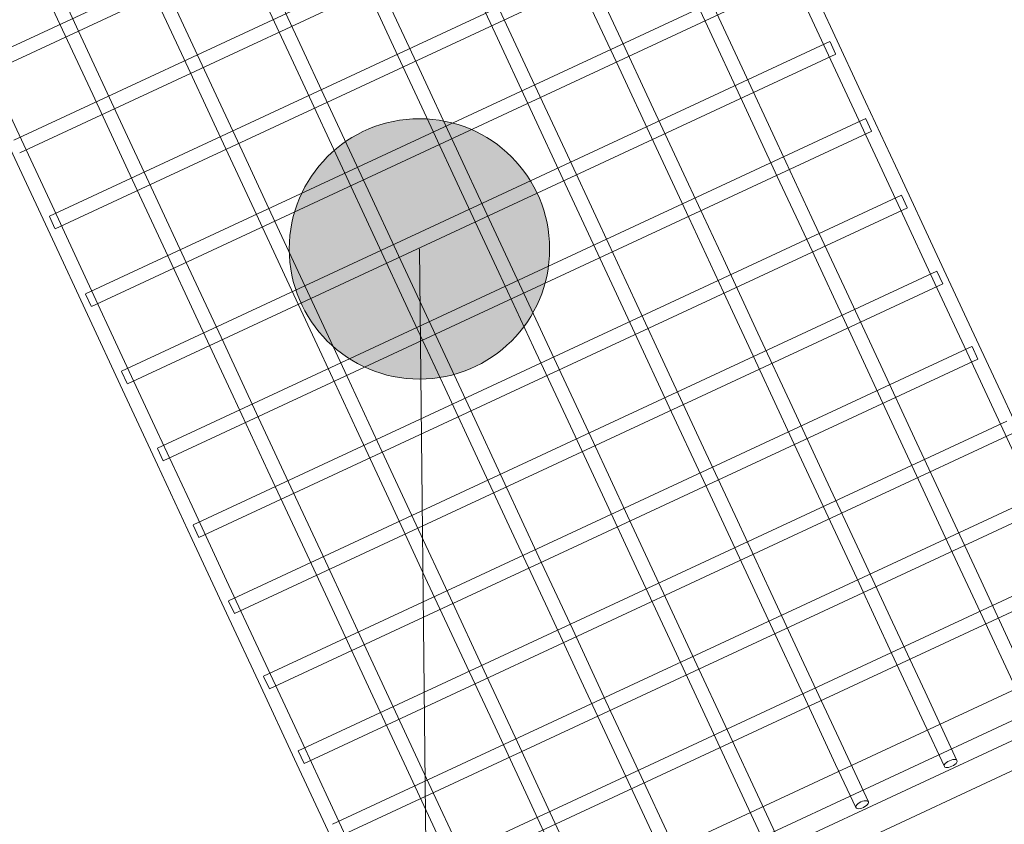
# Model space of a CAD drawing. Header units: millimetres. Extents: x -188930 to 271134, y -158090 to 283816.
# Tile 513 of 610: x 51164 to 52298, y 72018 to 72945. Entities that reach past the tile are written whole.
import ezdxf

# ---------------------------------------------------------------- set-up
doc = ezdxf.new("R2010")
doc.units = ezdxf.units.MM
doc.linetypes.add('AA_PRZERYWANA', pattern=[4, 3, -1])
for name, color, linetype, lineweight in [('A-DETL-1', 5, 'AA_PRZERYWANA', 25), ('G-ANNO-TEXT-1', 170, 'Continuous', 9), ('I-FURN', 30, 'Continuous', 9)]:
    doc.layers.add(name, color=color, linetype=linetype, lineweight=lineweight)

# ---------------------------------------------------------------- blocks, each defined once
blk = doc.blocks.new('LARSLAJ_hamak - LARSLAJ_hamak-V32-PZT-dwg')
at = {"layer": 'I-FURN'}
for p, q in [((-3068.2, 518.5), (-3068.2, -521.5)), ((-3036.7, 518.5), (-3036.7, -521.5)), ((-3016, -521.5), (-3016, 518.5)), ((-2984.5, -521.5), (-2984.5, 518.5)), ((-2901.9, 448.5), (-2901.9, -451.5)), ((-2885.9, -451.5), (-2885.9, 448.5)), ((-2809.8, 448.5), (-2809.8, -451.5)), ((-2793.8, -451.5), (-2793.8, 448.5)), ((-2716.4, 448.5), (-2716.4, -451.5)), ((-2716.4, 448.5), (-2700.4, 448.5)), ((-2700.4, 448.5), (-2716.4, 448.5)), ((-2700.4, -451.5), (-2700.4, 448.5)), ((-2621.7, 448.5), (-2621.7, -451.5)), ((-2621.7, 448.5), (-2605.8, 448.5)), ((-2605.8, 448.5), (-2621.7, 448.5)), ((-2605.7, -451.5), (-2605.7, 448.5)), ((-2526, 448.5), (-2526, -451.5)), ((-2525.9, 448.5), (-2510.1, 448.5)), ((-2510.1, 448.5), (-2525.9, 448.5)), ((-2510, -451.5), (-2510, 448.5)), ((-2429.4, 448.5), (-2429.4, -451.5)), ((-2429.2, 448.5), (-2413.5, 448.5)), ((-2413.5, 448.5), (-2429.2, 448.5)), ((-2413.4, -451.5), (-2413.4, 448.5)), ((-2332, 448.5), (-2332, -451.5)), ((-2331.8, 448.5), (-2316.2, 448.5)), ((-2316.2, 448.5), (-2331.8, 448.5)), ((-2316, -451.5), (-2316, 448.5)), ((-2234, 448.5), (-2234, -451.5)), ((-2233.7, 448.5), (-2218.4, 448.5)), ((-2218.4, 448.5), (-2233.7, 448.5)), ((-2218, -451.5), (-2218, 448.5)), ((-2135.7, 448.5), (-2135.7, -451.5)), ((-2135.3, 448.5), (-2120.1, 448.5)), ((-2120.1, 448.5), (-2135.3, 448.5)), ((-2119.7, -451.5), (-2119.7, 448.5)), ((-2037.1, 448.5), (-2037.1, -451.5)), ((-2036.5, 448.5), (-2021.6, 448.5)), ((-2021.6, 448.5), (-2036.5, 448.5)), ((-2021.1, -451.5), (-2021.1, 448.5)), ((-1940.5, 448.5), (-1940.5, -451.5)), ((-1924.5, -451.5), (-1924.5, 448.5)), ((-1841.9, 448.5), (-1841.9, -451.5)), ((-1825.9, -451.5), (-1825.9, 448.5)), ((-2605.8, -451.5), (-2621.7, -451.5)), ((-2605.8, -451.5), (-2621.7, -451.5)), ((-2510.1, -451.5), (-2525.9, -451.5)), ((-2510.1, -451.5), (-2525.9, -451.5)), ((-2413.5, -451.5), (-2429.2, -451.5)), ((-2413.5, -451.5), (-2429.2, -451.5)), ((-2316.2, -451.5), (-2331.8, -451.5)), ((-2316.2, -451.5), (-2331.8, -451.5)), ((-2218.4, -451.5), (-2233.7, -451.5)), ((-2218.4, -451.5), (-2233.7, -451.5))]:
    blk.add_line(p, q, dxfattribs=at)
at = {"layer": 'I-FURN', "flags": 128}
for points in [[(-930.8, 456.5), (-1018, 456.5), (-1106.7, 456.5), (-1196.8, 456.5), (-1288.2, 456.5), (-1380.7, 456.5), (-1474.1, 456.5), (-1568.4, 456.5), (-1663.3, 456.5), (-1758.7, 456.5), (-1854.5, 456.5), (-1950.4, 456.5), (-2046.5, 456.5), (-2142.4, 456.5), (-2238, 456.5), (-2333.3, 456.5), (-2428, 456.5), (-2521.9, 456.5), (-2615, 456.5), (-2707.1, 456.5), (-2798, 456.5), (-2887.7, 456.5), (-2975.8, 456.5), (-3030.8, 456.5)], [(-3030.8, 440.5), (-2943.6, 440.5), (-2854.9, 440.5), (-2764.8, 440.5), (-2673.4, 440.5), (-2581, 440.5), (-2487.5, 440.5), (-2393.3, 440.5), (-2298.4, 440.5), (-2202.9, 440.5), (-2107.2, 440.5), (-2011.2, 440.5), (-1915.2, 440.5), (-1819.3, 440.5), (-1723.6, 440.5), (-1628.4, 440.5), (-1533.7, 440.5), (-1439.7, 440.5), (-1346.6, 440.5), (-1254.5, 440.5), (-1163.6, 440.5), (-1074, 440.5), (-985.8, 440.5), (-930.8, 440.5)], [(-3030.8, 344), (-2943.6, 344), (-2854.9, 344), (-2764.8, 344), (-2673.4, 344), (-2581, 344), (-2487.5, 344), (-2393.3, 344), (-2298.4, 344), (-2202.9, 344), (-2107.2, 344), (-2011.2, 344), (-1915.2, 344), (-1819.3, 344), (-1723.6, 344), (-1628.4, 344), (-1533.7, 344), (-1439.7, 344), (-1346.6, 344), (-1254.5, 344), (-1163.6, 344), (-1074, 344), (-985.8, 344), (-930.8, 344)], [(-930.8, 328), (-1018, 328), (-1106.7, 328), (-1196.8, 328), (-1288.2, 328), (-1380.7, 328), (-1474.1, 328), (-1568.4, 328), (-1663.3, 328), (-1758.7, 328), (-1854.5, 328), (-1950.4, 328), (-2046.5, 328), (-2142.4, 328), (-2238, 328), (-2333.3, 328), (-2428, 328), (-2521.9, 328), (-2615, 328), (-2707.1, 328), (-2798, 328), (-2887.7, 328), (-2975.8, 328), (-3030.8, 328)], [(-3030.8, 231.5), (-2943.6, 231.5), (-2854.9, 231.5), (-2764.8, 231.5), (-2673.4, 231.5), (-2581, 231.5), (-2487.5, 231.5), (-2393.3, 231.5), (-2298.4, 231.5), (-2202.9, 231.5), (-2107.2, 231.5), (-2011.2, 231.5), (-1915.2, 231.5), (-1819.3, 231.5), (-1723.6, 231.5), (-1628.4, 231.5), (-1533.7, 231.5), (-1439.7, 231.5), (-1346.6, 231.5), (-1254.5, 231.5), (-1163.6, 231.5), (-1074, 231.5), (-985.8, 231.5), (-930.8, 231.5)], [(-930.8, 215.5), (-1018, 215.5), (-1106.7, 215.5), (-1196.8, 215.5), (-1288.2, 215.5), (-1380.7, 215.5), (-1474.1, 215.5), (-1568.4, 215.5), (-1663.3, 215.5), (-1758.7, 215.5), (-1854.5, 215.5), (-1950.4, 215.5), (-2046.5, 215.5), (-2142.4, 215.5), (-2238, 215.5), (-2333.3, 215.5), (-2428, 215.5), (-2521.9, 215.5), (-2615, 215.5), (-2707.1, 215.5), (-2798, 215.5), (-2887.7, 215.5), (-2975.8, 215.5), (-3030.8, 215.5)], [(-3030.8, 119), (-2943.6, 119), (-2854.9, 119), (-2764.8, 119), (-2673.4, 119), (-2581, 119), (-2487.5, 119), (-2393.3, 119), (-2298.4, 119), (-2202.9, 119), (-2107.2, 119), (-2011.2, 119), (-1915.2, 119), (-1819.3, 119), (-1723.6, 119), (-1628.4, 119), (-1533.7, 119), (-1439.7, 119), (-1346.6, 119), (-1254.5, 119), (-1163.6, 119), (-1074, 119), (-985.8, 119), (-930.8, 119)], [(-930.8, 103), (-1018, 103), (-1106.7, 103), (-1196.8, 103), (-1288.2, 103), (-1380.7, 103), (-1474.1, 103), (-1568.4, 103), (-1663.3, 103), (-1758.7, 103), (-1854.5, 103), (-1950.4, 103), (-2046.5, 103), (-2142.4, 103), (-2238, 103), (-2333.3, 103), (-2428, 103), (-2521.9, 103), (-2615, 103), (-2707.1, 103), (-2798, 103), (-2887.7, 103), (-2975.8, 103), (-3030.8, 103)], [(-3030.8, 6.5), (-2943.6, 6.5), (-2854.9, 6.5), (-2764.8, 6.5), (-2673.4, 6.5), (-2581, 6.5), (-2487.5, 6.5), (-2393.3, 6.5), (-2298.4, 6.5), (-2202.9, 6.5), (-2107.2, 6.5), (-2011.2, 6.5), (-1915.2, 6.5), (-1819.3, 6.5), (-1723.6, 6.5), (-1628.4, 6.5), (-1533.7, 6.5), (-1439.7, 6.5), (-1346.6, 6.5), (-1254.5, 6.5), (-1163.6, 6.5), (-1074, 6.5), (-985.8, 6.5), (-930.8, 6.5)], [(-930.8, -9.5), (-1018, -9.5), (-1106.7, -9.5), (-1196.8, -9.5), (-1288.2, -9.5), (-1380.7, -9.5), (-1474.1, -9.5), (-1568.4, -9.5), (-1663.3, -9.5), (-1758.7, -9.5), (-1854.5, -9.5), (-1950.4, -9.5), (-2046.5, -9.5), (-2142.4, -9.5), (-2238, -9.5), (-2333.3, -9.5), (-2428, -9.5), (-2521.9, -9.5), (-2615, -9.5), (-2707.1, -9.5), (-2798, -9.5), (-2887.7, -9.5), (-2975.8, -9.5), (-3030.8, -9.5)], [(-930.8, -106), (-1018, -106), (-1106.7, -106), (-1196.8, -106), (-1288.2, -106), (-1380.7, -106), (-1474.1, -106), (-1568.4, -106), (-1663.3, -106), (-1758.7, -106), (-1854.5, -106), (-1950.4, -106), (-2046.5, -106), (-2142.4, -106), (-2238, -106), (-2333.3, -106), (-2428, -106), (-2521.9, -106), (-2615, -106), (-2707.1, -106), (-2798, -106), (-2887.7, -106), (-2975.8, -106), (-3030.8, -106)], [(-3030.8, -122), (-2943.6, -122), (-2854.9, -122), (-2764.8, -122), (-2673.4, -122), (-2581, -122), (-2487.5, -122), (-2393.3, -122), (-2298.4, -122), (-2202.9, -122), (-2107.2, -122), (-2011.2, -122), (-1915.2, -122), (-1819.3, -122), (-1723.6, -122), (-1628.4, -122), (-1533.7, -122), (-1439.7, -122), (-1346.6, -122), (-1254.5, -122), (-1163.6, -122), (-1074, -122), (-985.8, -122), (-930.8, -122)], [(-930.8, -218.5), (-1018, -218.5), (-1106.7, -218.5), (-1196.8, -218.5), (-1288.2, -218.5), (-1380.7, -218.5), (-1474.1, -218.5), (-1568.4, -218.5), (-1663.3, -218.5), (-1758.7, -218.5), (-1854.5, -218.5), (-1950.4, -218.5), (-2046.5, -218.5), (-2142.4, -218.5), (-2238, -218.5), (-2333.3, -218.5), (-2428, -218.5), (-2521.9, -218.5), (-2615, -218.5), (-2707.1, -218.5), (-2798, -218.5), (-2887.7, -218.5), (-2975.8, -218.5), (-3030.8, -218.5)], [(-3030.8, -234.5), (-2943.6, -234.5), (-2854.9, -234.5), (-2764.8, -234.5), (-2673.4, -234.5), (-2581, -234.5), (-2487.5, -234.5), (-2393.3, -234.5), (-2298.4, -234.5), (-2202.9, -234.5), (-2107.2, -234.5), (-2011.2, -234.5), (-1915.2, -234.5), (-1819.3, -234.5), (-1723.6, -234.5), (-1628.4, -234.5), (-1533.7, -234.5), (-1439.7, -234.5), (-1346.6, -234.5), (-1254.5, -234.5), (-1163.6, -234.5), (-1074, -234.5), (-985.8, -234.5), (-930.8, -234.5)], [(-930.8, -331), (-1018, -331), (-1106.7, -331), (-1196.8, -331), (-1288.2, -331), (-1380.7, -331), (-1474.1, -331), (-1568.4, -331), (-1663.3, -331), (-1758.7, -331), (-1854.5, -331), (-1950.4, -331), (-2046.5, -331), (-2142.4, -331), (-2238, -331), (-2333.3, -331), (-2428, -331), (-2521.9, -331), (-2615, -331), (-2707.1, -331), (-2798, -331), (-2887.7, -331), (-2975.8, -331), (-3030.8, -331)], [(-3030.8, -347), (-2943.6, -347), (-2854.9, -347), (-2764.8, -347), (-2673.4, -347), (-2581, -347), (-2487.5, -347), (-2393.3, -347), (-2298.4, -347), (-2202.9, -347), (-2107.2, -347), (-2011.2, -347), (-1915.2, -347), (-1819.3, -347), (-1723.6, -347), (-1628.4, -347), (-1533.7, -347), (-1439.7, -347), (-1346.6, -347), (-1254.5, -347), (-1163.6, -347), (-1074, -347), (-985.8, -347), (-930.8, -347)], [(-930.8, -443.5), (-1018, -443.5), (-1106.7, -443.5), (-1196.8, -443.5), (-1288.2, -443.5), (-1380.7, -443.5), (-1474.1, -443.5), (-1568.4, -443.5), (-1663.3, -443.5), (-1758.7, -443.5), (-1854.5, -443.5), (-1950.4, -443.5), (-2046.5, -443.5), (-2142.4, -443.5), (-2238, -443.5), (-2333.3, -443.5), (-2428, -443.5), (-2521.9, -443.5), (-2615, -443.5), (-2707.1, -443.5), (-2798, -443.5), (-2887.7, -443.5), (-2975.8, -443.5), (-3030.8, -443.5)], [(-3030.8, -459.5), (-2943.6, -459.5), (-2854.9, -459.5), (-2764.8, -459.5), (-2673.4, -459.5), (-2581, -459.5), (-2487.5, -459.5), (-2393.3, -459.5), (-2298.4, -459.5), (-2202.9, -459.5), (-2107.2, -459.5), (-2011.2, -459.5), (-1915.2, -459.5), (-1819.3, -459.5), (-1723.6, -459.5), (-1628.4, -459.5), (-1533.7, -459.5), (-1439.7, -459.5), (-1346.6, -459.5), (-1254.5, -459.5), (-1163.6, -459.5), (-1074, -459.5), (-985.8, -459.5), (-930.8, -459.5)]]:
    blk.add_lwpolyline(points, dxfattribs=at)
at = {"layer": 'I-FURN'}
for centre, start_param, end_param in [((-3030.8, -114), 4.712389, 7.853982), ((-3030.8, -114), 1.570796, 4.712389), ((-3030.8, -226.5), 4.712389, 7.853982), ((-3030.8, -226.5), 1.570796, 4.712389)]:
    blk.add_ellipse(centre, major_axis=(0, 8), ratio=0.437357, start_param=start_param, end_param=end_param, dxfattribs=at)

msp = doc.modelspace()

# ---------------------------------------------------------------- hatches: boundary and pattern name
at = {"layer": 'G-ANNO-TEXT-1'}
h = msp.add_hatch(color=256, dxfattribs=at)
edge = h.paths.add_edge_path()
edge.add_arc((51624.8, 72681.1), 150, 0, 360)

# ---------------------------------------------------------------- linework, layer by layer
at = {"layer": 'A-DETL-1'}
msp.add_arc((41477.3, 67739.7), 13801.5, 353.4957, 77.18286, dxfattribs=at)
at = {"layer": 'G-ANNO-TEXT-1'}
msp.add_line((51624.8, 72681.1), (51648.5, 70483.3), dxfattribs=at)
msp.add_circle((51624.8, 72681.1), 150, dxfattribs=at)

# ---------------------------------------------------------------- block references
at = {"layer": 'I-FURN', "rotation": 114.9659055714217}
msp.add_blockref('LARSLAJ_hamak - LARSLAJ_hamak-V32-PZT-dwg', (50752.1, 74740.3), dxfattribs=at)

doc.saveas('drawing.dxf')
